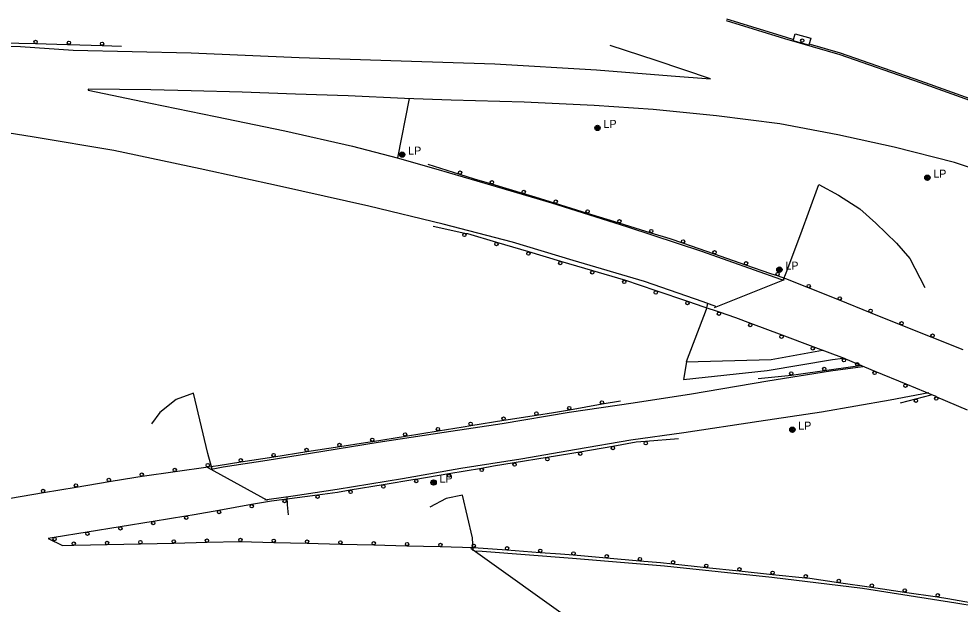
# Model space of a CAD drawing. Extents: x 2402803 to 2427059, y 6985292 to 6997652.
# Drawn here: x 2412414 to 2412978, y 6992209 to 6992560 of the extents above; entities that cross this region are included whole.
import ezdxf

# ---------------------------------------------------------------- set-up
doc = ezdxf.new("R2010")
doc.units = 0
for name, color, linetype in [('p_drainage conc drain', 7, 'Continuous'), ('p_drainage riprap', 7, 'Continuous'), ('p_road - paved curb', 7, 'Continuous'), ('p_road bridge end', 7, 'Continuous'), ('p_road guard rails', 7, 'Continuous'), ('p_structure general', 7, 'Continuous'), ('p_utility manhole', 7, 'Continuous')]:
    doc.layers.add(name, color=color, linetype=linetype)

msp = doc.modelspace()

# ---------------------------------------------------------------- linework, layer by layer
at = {"layer": 'p_drainage conc drain'}
msp.add_lwpolyline([(2412814.15, 6992353.99), (2412812.27, 6992343.46), (2412862.42, 6992348.79), (2412901.63, 6992355.35), (2412907.88, 6992356.2)], dxfattribs=at)
at = {"layer": 'p_drainage riprap'}
for points in [[(2412640.86, 6992476.31), (2412647.79, 6992511.9)], [(2412872.02, 6992403.06), (2412873.86, 6992407.32), (2412882.71, 6992430.89), (2412893.35, 6992460.37), (2412905.28, 6992453.93), (2412918.04, 6992445.78), (2412927.59, 6992437.15), (2412940.03, 6992425.22), (2412947.98, 6992415.96), (2412957.04, 6992398.69)], [(2412826.59, 6992389.13), (2412825.8, 6992385.39), (2412813.76, 6992353.98), (2412864.81, 6992355.35), (2412895.68, 6992361.01)], [(2412529.57, 6992289.73), (2412526.9, 6992299.03), (2412518.32, 6992335.29), (2412507.98, 6992331.42), (2412498.04, 6992323.54), (2412493.04, 6992316.79)], [(2412574.34, 6992272.92), (2412574.45, 6992268.26), (2412575.19, 6992262.18)], [(2412686.02, 6992240.68), (2412685.75, 6992248.38), (2412679.77, 6992274.03), (2412669.88, 6992272.11), (2412660.02, 6992266.93)]]:
    msp.add_lwpolyline(points, dxfattribs=at)
at = {"layer": 'p_road - paved curb'}
for points in [[(2412837.77, 6992558.78), (2412872.86, 6992547.95), (2412905.99, 6992538.42), (2412954.2, 6992521.65), (2412997.15, 6992506.22), (2413040.38, 6992490.41), (2413085.59, 6992472.86), (2413124.41, 6992457.52), (2413160.78, 6992442.21), (2413200.12, 6992425.77), (2413246.28, 6992406.82), (2413283.28, 6992391.51), (2413325.72, 6992373.85), (2413365.53, 6992357.32), (2413421.66, 6992333.92), (2413451.15, 6992322.1)], [(2412838.06, 6992559.74), (2412873.15, 6992548.91), (2412878.28, 6992547.43)], [(2412325.24, 6992546.2), (2412414.62, 6992543.19), (2412446.09, 6992541.03), (2412516.99, 6992539.39), (2412581.78, 6992536.51), (2412642.96, 6992534.53), (2412699.06, 6992532.73), (2412760.12, 6992529.08), (2412804.93, 6992525.59), (2412828.54, 6992523.8), (2412795.95, 6992534.68), (2412768.22, 6992543.71)], [(2412888.17, 6992544.59), (2412906.29, 6992539.37), (2412954.53, 6992522.59), (2412997.49, 6992507.16), (2413040.73, 6992491.35), (2413085.95, 6992473.79), (2413124.79, 6992458.45), (2413142.12, 6992451.15)], [(2413019.42, 6992458.84), (2412974.79, 6992473.63), (2412938.69, 6992482.7), (2412904.84, 6992490.15), (2412870.06, 6992496.81), (2412832.13, 6992501.61), (2412794.1, 6992505.32), (2412758.67, 6992507.81), (2412716.59, 6992509.74), (2412672.82, 6992510.87), (2412644.89, 6992512.02), (2412611.12, 6992513.5), (2412579.59, 6992514.64), (2412547.4, 6992515.73), (2412517, 6992516.53), (2412492.64, 6992517.14), (2412455.13, 6992517.61), (2412455.08, 6992516.89), (2412492.47, 6992509.17), (2412531.58, 6992501.09), (2412573.1, 6992492.5), (2412613.59, 6992483.38), (2412640.43, 6992476.43), (2412663.69, 6992469.82), (2412696.41, 6992460.12), (2412733.01, 6992449.48), (2412778.67, 6992434.97), (2412823.05, 6992420.37), (2412870.52, 6992403.66), (2412872.27, 6992402.97)], [(2412831.63, 6992387.29), (2412824.03, 6992390.06), (2412788.85, 6992402.23), (2412745.99, 6992414.85), (2412709.62, 6992425.77), (2412668.04, 6992436.53), (2412623.42, 6992447.43), (2412569.95, 6992459.4), (2412522.31, 6992469.86), (2412470.47, 6992480.68), (2412422.69, 6992488.71), (2412373.84, 6992496.51), (2412321.98, 6992502.42)], [(2412529.05, 6992289.63), (2412536.12, 6992290.97), (2412562.49, 6992295.04), (2412595.91, 6992300.53), (2412629.16, 6992305.77), (2412668.71, 6992311.75), (2412703.43, 6992317.09), (2412743.73, 6992323.85), (2412782.03, 6992329.46), (2412817.11, 6992334.85), (2412862.84, 6992342.55), (2412900.53, 6992348.53), (2412919.81, 6992351.31)], [(2412959.37, 6992335.4), (2412936.22, 6992330.99), (2412895.05, 6992323.88), (2412857.49, 6992318.2), (2412812.54, 6992311.35), (2412780.66, 6992306.96), (2412748, 6992301.51), (2412714.58, 6992295.74), (2412678.67, 6992290.08), (2412643.63, 6992283.8), (2412604.5, 6992277.38), (2412578.12, 6992273.42), (2412563.79, 6992271.52), (2412561.02, 6992271.06)], [(2412686.66, 6992240.65), (2412691.56, 6992240.43), (2412745.71, 6992236.25), (2412800.89, 6992231.72), (2412865.25, 6992224.88), (2412919.58, 6992218.21), (2412975.63, 6992209.52), (2413036.66, 6992199.4), (2413101.78, 6992188.68), (2413174.84, 6992172.11), (2413258.47, 6992151.73), (2413321.74, 6992133.82), (2413384.54, 6992115.1), (2413450.12, 6992095.95)]]:
    msp.add_lwpolyline(points, dxfattribs=at)
at = {"layer": 'p_road bridge end'}
msp.add_lwpolyline([(2412887.44, 6992543.86), (2412878.05, 6992546.57), (2412879.27, 6992550.8), (2412888.66, 6992548.09)], close=True, dxfattribs=at)
for points in [[(2412830.86, 6992386.65), (2412872.81, 6992403.41)], [(2412526.55, 6992290.92), (2412562.44, 6992271.07)], [(2412684.74, 6992242.21), (2412747.02, 6992197.72)]]:
    msp.add_lwpolyline(points, dxfattribs=at)
at = {"layer": 'p_road guard rails'}
for p, q in [((2412403.55, 6992545.41), (2412423.54, 6992544.88)), ((2412443.52, 6992544.36), (2412463.46, 6992543.78)), ((2412463.46, 6992543.78), (2412475.11, 6992543.44)), ((2412658.87, 6992472.61), (2412677.91, 6992466.58)), ((2412697.02, 6992460.72), (2412716.18, 6992455.01)), ((2412735.31, 6992449.17), (2412754.42, 6992443.27)), ((2412754.42, 6992443.27), (2412773.52, 6992437.37)), ((2412681.07, 6992431.09), (2412661.99, 6992435.14)), ((2412773.52, 6992437.37), (2412792.63, 6992431.46)), ((2412719.46, 6992419.91), (2412700.28, 6992425.57)), ((2412811.66, 6992425.3), (2412830.56, 6992418.76)), ((2412738.65, 6992414.25), (2412719.46, 6992419.91)), ((2412830.56, 6992418.76), (2412849.46, 6992412.21)), ((2412757.83, 6992408.59), (2412738.65, 6992414.25)), ((2412795.96, 6992396.55), (2412777, 6992402.91)), ((2412814.92, 6992390.19), (2412795.96, 6992396.55)), ((2412887.04, 6992398.57), (2412905.6, 6992391.12)), ((2412905.6, 6992391.12), (2412924.17, 6992383.68)), ((2412924.17, 6992383.68), (2412942.73, 6992376.24)), ((2412871.4, 6992370), (2412852.68, 6992377.03)), ((2412942.73, 6992376.24), (2412961.29, 6992368.79)), ((2412890.12, 6992362.97), (2412871.4, 6992370)), ((2412961.29, 6992368.79), (2412979.86, 6992361.35)), ((2412908.84, 6992355.94), (2412890.12, 6992362.97)), ((2412896.8, 6992348.76), (2412916.59, 6992351.57)), ((2412916.59, 6992351.57), (2412919.2, 6992351.94)), ((2412945.79, 6992340.62), (2412927.32, 6992348.29)), ((2412857.09, 6992344.03), (2412876.98, 6992346.11)), ((2412951.4, 6992331.62), (2412942.15, 6992329.25)), ((2412982.63, 6992325.03), (2412964.25, 6992332.93)), ((2412743.87, 6992325.3), (2412763.52, 6992328.74)), ((2412763.52, 6992328.74), (2412774.42, 6992330.64)), ((2412704.45, 6992318.95), (2412724.17, 6992322.04)), ((2412684.72, 6992315.85), (2412704.45, 6992318.95)), ((2412625.74, 6992306.31), (2412645.4, 6992309.5)), ((2412645.4, 6992309.5), (2412665.05, 6992312.69)), ((2412586.27, 6992300.17), (2412606.02, 6992303.23)), ((2412769.78, 6992303.32), (2412750.13, 6992299.91)), ((2412809.34, 6992307.92), (2412789.49, 6992306.23)), ((2412546.77, 6992294.04), (2412566.52, 6992297.11)), ((2412566.52, 6992297.11), (2412586.27, 6992300.17)), ((2412730.46, 6992296.63), (2412710.77, 6992293.4)), ((2412487.41, 6992285.44), (2412507.21, 6992288.25)), ((2412507.21, 6992288.25), (2412527.01, 6992291.06)), ((2412671.43, 6992286.81), (2412651.78, 6992283.49)), ((2412691.09, 6992290.14), (2412671.43, 6992286.81)), ((2412447.95, 6992278.92), (2412467.67, 6992282.23)), ((2412632.08, 6992280.24), (2412612.38, 6992277)), ((2412408.51, 6992272.3), (2412428.23, 6992275.61)), ((2412428.23, 6992275.61), (2412447.95, 6992278.92)), ((2412592.61, 6992274.14), (2412572.8, 6992271.53)), ((2412553.08, 6992268.38), (2412533.44, 6992264.9)), ((2412494.02, 6992258.29), (2412474.28, 6992255.1)), ((2412513.77, 6992261.48), (2412494.02, 6992258.29)), ((2412474.28, 6992255.1), (2412454.54, 6992251.91)), ((2412454.54, 6992251.91), (2412434.79, 6992248.72)), ((2412446.45, 6992243.97), (2412466.44, 6992244.42)), ((2412466.44, 6992244.42), (2412486.44, 6992244.87)), ((2412486.44, 6992244.87), (2412506.43, 6992245.32)), ((2412506.43, 6992245.32), (2412526.42, 6992245.77)), ((2412546.42, 6992246.2), (2412566.41, 6992245.7)), ((2412566.41, 6992245.7), (2412586.4, 6992245.21)), ((2412586.4, 6992245.21), (2412606.4, 6992244.72)), ((2412606.4, 6992244.72), (2412626.39, 6992244.22)), ((2412626.39, 6992244.22), (2412646.38, 6992243.73)), ((2412646.38, 6992243.73), (2412666.37, 6992243.23)), ((2412686.36, 6992242.74), (2412706.31, 6992241.24)), ((2412706.31, 6992241.24), (2412726.25, 6992239.75)), ((2412746.19, 6992238.17), (2412766.11, 6992236.44)), ((2412766.11, 6992236.44), (2412786.04, 6992234.71)), ((2412805.95, 6992232.84), (2412825.84, 6992230.74)), ((2412825.84, 6992230.74), (2412845.73, 6992228.65)), ((2412845.73, 6992228.65), (2412865.62, 6992226.55)), ((2412865.62, 6992226.55), (2412885.51, 6992224.45)), ((2412905.31, 6992221.67), (2412925.1, 6992218.79)), ((2412925.1, 6992218.79), (2412944.88, 6992215.9)), ((2412944.88, 6992215.9), (2412964.67, 6992213.02))]:
    msp.add_line(p, q, dxfattribs=at)
for points in [[(2412423.54, 6992544.88), (2412442.78, 6992544.38), (2412443.52, 6992544.36)], [(2412677.91, 6992466.58), (2412686.58, 6992463.83), (2412697.02, 6992460.72)], [(2412716.18, 6992455.01), (2412723.09, 6992452.95), (2412735.31, 6992449.17)], [(2412700.28, 6992425.57), (2412682.82, 6992430.72), (2412681.07, 6992431.09)], [(2412792.63, 6992431.46), (2412804.03, 6992427.94), (2412811.66, 6992425.3)], [(2412849.46, 6992412.21), (2412864.48, 6992407.01), (2412868.37, 6992405.71)], [(2412777, 6992402.91), (2412776.35, 6992403.13), (2412757.83, 6992408.59)], [(2412868.37, 6992405.71), (2412873.54, 6992403.98), (2412887.04, 6992398.57)], [(2412833.86, 6992383.77), (2412824.73, 6992386.9), (2412814.92, 6992390.19)], [(2412852.68, 6992377.03), (2412843.61, 6992380.43), (2412833.86, 6992383.77)], [(2412927.32, 6992348.29), (2412909.57, 6992355.67), (2412908.84, 6992355.94)], [(2412876.98, 6992346.11), (2412881.2, 6992346.55), (2412896.8, 6992348.76)], [(2412964.25, 6992332.93), (2412963.22, 6992333.37), (2412945.79, 6992340.62)], [(2412960.55, 6992333.97), (2412951.4, 6992331.62)], [(2412724.17, 6992322.04), (2412734.22, 6992323.62), (2412743.87, 6992325.3)], [(2412665.05, 6992312.69), (2412680.11, 6992315.13), (2412684.72, 6992315.85)], [(2412606.02, 6992303.23), (2412621.46, 6992305.62), (2412625.74, 6992306.31)], [(2412789.49, 6992306.23), (2412783.78, 6992305.75), (2412769.78, 6992303.32)], [(2412750.13, 6992299.91), (2412744.05, 6992298.85), (2412730.46, 6992296.63)], [(2412527.01, 6992291.06), (2412533.13, 6992291.93), (2412546.77, 6992294.04)], [(2412710.77, 6992293.4), (2412698.35, 6992291.37), (2412691.09, 6992290.14)], [(2412467.67, 6992282.23), (2412483.64, 6992284.91), (2412487.41, 6992285.44)], [(2412651.78, 6992283.49), (2412651.15, 6992283.38), (2412632.08, 6992280.24)], [(2412612.38, 6992277), (2412604.76, 6992275.74), (2412592.61, 6992274.14)], [(2412572.8, 6992271.53), (2412565.06, 6992270.51), (2412553.08, 6992268.38)], [(2412533.44, 6992264.9), (2412518.7, 6992262.28), (2412513.77, 6992261.48)], [(2412434.79, 6992248.72), (2412431.16, 6992248.13), (2412439.68, 6992243.82), (2412446.45, 6992243.97)], [(2412526.42, 6992245.77), (2412545.91, 6992246.21), (2412546.42, 6992246.2)], [(2412666.37, 6992243.23), (2412686.32, 6992242.74), (2412686.36, 6992242.74)], [(2412726.25, 6992239.75), (2412738.41, 6992238.84), (2412746.19, 6992238.17)], [(2412786.04, 6992234.71), (2412798.46, 6992233.63), (2412805.95, 6992232.84)], [(2412885.51, 6992224.45), (2412888.07, 6992224.18), (2412905.31, 6992221.67)], [(2412964.67, 6992213.02), (2412970.85, 6992212.12), (2412984.38, 6992209.65)]]:
    msp.add_lwpolyline(points, dxfattribs=at)
for centre in [(2412423.56, 6992545.88), (2412443.55, 6992545.36), (2412463.48, 6992544.78), (2412678.21, 6992467.53), (2412697.3, 6992461.68), (2412716.46, 6992455.97), (2412735.6, 6992450.13), (2412754.71, 6992444.23), (2412773.82, 6992438.32), (2412792.93, 6992432.42), (2412680.86, 6992430.11), (2412811.98, 6992426.24), (2412700, 6992424.61), (2412719.18, 6992418.95), (2412830.88, 6992419.7), (2412738.36, 6992413.29), (2412849.78, 6992413.16), (2412757.54, 6992407.63), (2412868.69, 6992406.66), (2412776.68, 6992401.96), (2412887.41, 6992399.49), (2412795.64, 6992395.6), (2412814.6, 6992389.24), (2412905.98, 6992392.05), (2412833.53, 6992382.83), (2412924.54, 6992384.61), (2412852.33, 6992376.09), (2412943.1, 6992377.17), (2412961.66, 6992369.72), (2412871.05, 6992369.06), (2412889.77, 6992362.03), (2412908.49, 6992355.01), (2412876.88, 6992347.1), (2412896.66, 6992349.75), (2412916.45, 6992352.56), (2412926.94, 6992347.37), (2412945.4, 6992339.69), (2412951.65, 6992330.65), (2412963.86, 6992332.01), (2412743.69, 6992326.29), (2412763.35, 6992329.72), (2412704.29, 6992319.94), (2412724.02, 6992323.03), (2412664.89, 6992313.68), (2412684.57, 6992316.84), (2412645.24, 6992310.49), (2412605.86, 6992304.21), (2412625.58, 6992307.3), (2412769.95, 6992302.33), (2412789.57, 6992305.24), (2412566.37, 6992298.09), (2412586.12, 6992301.15), (2412750.3, 6992298.92), (2412526.87, 6992292.05), (2412546.62, 6992295.03), (2412710.93, 6992292.42), (2412730.62, 6992295.64), (2412487.27, 6992286.43), (2412507.07, 6992289.24), (2412671.6, 6992285.83), (2412691.26, 6992289.16), (2412447.79, 6992279.91), (2412467.51, 6992283.22), (2412632.24, 6992279.25), (2412651.95, 6992282.5), (2412428.07, 6992276.6), (2412612.55, 6992276.01), (2412572.93, 6992270.54), (2412592.74, 6992273.15), (2412533.61, 6992263.91), (2412553.26, 6992267.4), (2412494.18, 6992257.3), (2412513.93, 6992260.5), (2412454.7, 6992250.92), (2412474.44, 6992254.11), (2412434.95, 6992247.73), (2412466.42, 6992245.42), (2412486.41, 6992245.87), (2412506.41, 6992246.32), (2412526.4, 6992246.77), (2412546.44, 6992247.2), (2412566.44, 6992246.7), (2412586.43, 6992246.21), (2412606.42, 6992245.71), (2412446.42, 6992244.97), (2412626.41, 6992245.22), (2412646.4, 6992244.73), (2412666.4, 6992244.23), (2412686.44, 6992243.73), (2412706.38, 6992242.24), (2412726.33, 6992240.75), (2412746.27, 6992239.16), (2412766.2, 6992237.43), (2412786.12, 6992235.7), (2412806.05, 6992233.83), (2412825.94, 6992231.74), (2412845.83, 6992229.64), (2412865.72, 6992227.54), (2412885.61, 6992225.44), (2412905.45, 6992222.66), (2412925.24, 6992219.78), (2412945.03, 6992216.89), (2412964.82, 6992214.01)]:
    msp.add_circle(centre, 1, dxfattribs=at)
at = {"layer": 'p_structure general'}
msp.add_circle((2412883.54, 6992546.69), 1, dxfattribs=at)
at = {"layer": 'p_utility manhole'}
for centre, radius in [((2412760.68, 6992494.33), 1.6), ((2412760.68, 6992494.33), 1.3), ((2412760.68, 6992494.33), 1), ((2412760.68, 6992494.33), 0.539), ((2412760.68, 6992494.33), 0.192), ((2412643.51, 6992478.31), 1.6), ((2412643.51, 6992478.31), 1.3), ((2412643.51, 6992478.31), 1), ((2412643.51, 6992478.31), 0.539), ((2412643.51, 6992478.31), 0.192), ((2412958.55, 6992464.46), 1.6), ((2412958.55, 6992464.46), 1.3), ((2412958.55, 6992464.46), 1), ((2412958.55, 6992464.46), 0.539), ((2412958.55, 6992464.46), 0.192), ((2412869.81, 6992409.32), 1.6), ((2412869.81, 6992409.32), 1.3), ((2412869.81, 6992409.32), 1), ((2412869.81, 6992409.32), 0.539), ((2412869.81, 6992409.32), 0.192), ((2412877.55, 6992313.33), 1.6), ((2412877.55, 6992313.33), 1.3), ((2412877.55, 6992313.33), 1), ((2412877.55, 6992313.33), 0.539), ((2412877.55, 6992313.33), 0.192), ((2412662.37, 6992281.63), 1.6), ((2412662.37, 6992281.63), 1.3), ((2412662.37, 6992281.63), 1), ((2412662.37, 6992281.63), 0.539), ((2412662.37, 6992281.63), 0.192)]:
    msp.add_circle(centre, radius, dxfattribs=at)

# ---------------------------------------------------------------- texts
for p in [(2412760.68, 6992494.33), (2412643.51, 6992478.31), (2412958.55, 6992464.46), (2412869.81, 6992409.32), (2412877.55, 6992313.33), (2412662.37, 6992281.63)]:
    msp.add_text('  LP', height=4.8, dxfattribs=at).set_placement(p)

doc.saveas('drawing.dxf')
